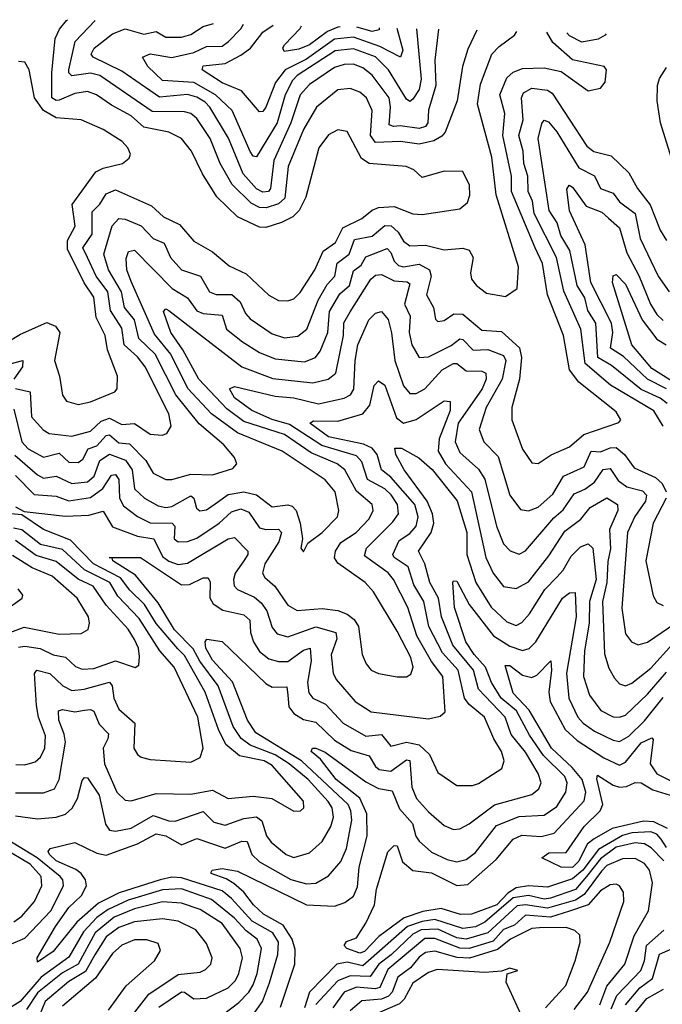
# Model space of a CAD drawing. Extents: x 1552033 to 1694788, y 811965 to 917215.
# Tile 380 of 632: x 1622258 to 1624312, y 912846 to 915995. Entities that reach past the tile are written whole.
import ezdxf

# ---------------------------------------------------------------- set-up
doc = ezdxf.new("R2010")
doc.units = 0

msp = doc.modelspace()

# ---------------------------------------------------------------- linework, layer by layer
at = {"layer": '0CON20XD'}
for points in [[(1622245.2, 914815.2), (1622291.9, 914805), (1622296.1, 914725), (1622332.9, 914682.9), (1622352.1, 914672.1), (1622425, 914663.1), (1622485, 914678.8), (1622519.3, 914710.7), (1622545, 914720.6), (1622585, 914700.2), (1622625, 914703.8), (1622675, 914669.4), (1622713.4, 914666.6), (1622728.2, 914671.8), (1622742.5, 914695), (1622735.2, 914735), (1622659.5, 914885), (1622635, 914917), (1622592.8, 914955), (1622585, 915008.7), (1622548.1, 915065), (1622539.6, 915125), (1622502.5, 915175), (1622474.9, 915234.9), (1622460.5, 915265), (1622490.4, 915309.6), (1622489.8, 915380.2), (1622514.4, 915405), (1622535, 915438.4), (1622565, 915450.4), (1622679.5, 915399.5), (1622717.7, 915365), (1622769.5, 915339.5), (1622815, 915286.6), (1622875, 915252.7), (1622928, 915208), (1622982.2, 915182.2), (1623055, 915114.1), (1623085, 915096.6), (1623115, 915095.9), (1623135, 915101.8), (1623155, 915122.7), (1623201.9, 915195), (1623228.3, 915255), (1623267.8, 915282.2), (1623291.1, 915328.9), (1623351.3, 915358.7), (1623385, 915386.2), (1623405, 915394), (1623455, 915397.1), (1623515, 915374.1), (1623545, 915371.5), (1623665, 915389.6), (1623689.5, 915410.5), (1623696.5, 915433.5), (1623696, 915466), (1623675, 915509.4), (1623615, 915510.6), (1623545, 915490.7), (1623517.5, 915515), (1623493.8, 915525), (1623375, 915534.6), (1623350.9, 915550.9), (1623305, 915637.5), (1623275, 915642.9), (1623245, 915626.7), (1623214.1, 915585), (1623172.5, 915427.5), (1623151.3, 915385), (1623130.8, 915365), (1623095, 915346.1), (1623045, 915330.8), (1623025, 915331.1), (1622954.9, 915364.9), (1622888.8, 915428.8), (1622842.1, 915502.1), (1622807.4, 915575), (1622775, 915614.7), (1622734.8, 915634.8), (1622655, 915651.4), (1622615, 915687.4), (1622551.6, 915721.6), (1622503.9, 915755), (1622475, 915765.2), (1622435, 915758.9), (1622385, 915737.7), (1622375, 915736.3), (1622361.5, 915745), (1622360.6, 915825), (1622371.7, 915935), (1622385.2, 915965), (1622407.7, 915992.3), (1622411.1, 915994.9)], [(1623719.6, 915960.9), (1623690.6, 915900.6), (1623673.5, 915845), (1623656.1, 915735), (1623618, 915635), (1623608, 915622), (1623582.3, 915607.7), (1623535, 915596.4), (1623475, 915605.7), (1623395, 915602.6), (1623379.3, 915625), (1623384.8, 915705), (1623366.4, 915745), (1623345, 915763.2), (1623315, 915774.8), (1623275, 915770.5), (1623206.7, 915715), (1623165, 915643.9), (1623116.7, 915525), (1623105.5, 915424.5), (1623085, 915406.5), (1623046.6, 915393.4), (1623025, 915393.9), (1622998.1, 915408.1), (1622937.4, 915467.4), (1622899.4, 915535), (1622867.2, 915615), (1622825, 915678.6), (1622805, 915694.8), (1622785, 915700.3), (1622681.7, 915701.7), (1622515, 915816), (1622485, 915823.9), (1622425, 915815.3), (1622415.8, 915825), (1622415.5, 915835), (1622435.6, 915925), (1622499.4, 915992.6)], [(1623596.4, 915964.1), (1623585.4, 915865), (1623588.6, 915785), (1623565, 915705.6), (1623562.9, 915665), (1623555, 915653.4), (1623535, 915647), (1623474.4, 915655.6), (1623453.4, 915653.4), (1623439.1, 915659.1), (1623443.8, 915715), (1623439.7, 915745), (1623385, 915817.9), (1623355, 915840.6), (1623325, 915852.9), (1623295, 915851.8), (1623265, 915842), (1623185, 915787.9), (1623155.1, 915754.9), (1623125.1, 915664.9), (1623070.9, 915545), (1623059.5, 915455), (1623053.5, 915445), (1623035, 915443), (1623015, 915454.1), (1622972.4, 915502.4), (1622925.7, 915615.7), (1622866, 915715), (1622850.9, 915730.9), (1622825, 915747.5), (1622795, 915755.3), (1622705, 915747), (1622585, 915830.7), (1622493.3, 915875), (1622486.3, 915885), (1622496.3, 915903.7), (1622555, 915949.3), (1622595, 915965.6), (1622655, 915948.6), (1622695, 915957), (1622725, 915938.8), (1622775, 915939), (1622805, 915947.7), (1622845, 915973.6), (1622877.6, 915982.8)], [(1623526.3, 915965.9), (1623541.2, 915805), (1623535, 915771.8), (1623515, 915740.4), (1623505, 915733.8), (1623495, 915740.5), (1623437.4, 915835), (1623395, 915876.3), (1623325, 915901.2), (1623267.1, 915895), (1623145, 915816.3), (1623130, 915800), (1623107, 915755), (1623081.3, 915665), (1623015, 915556), (1623005, 915558.9), (1622995, 915573.1), (1622937.3, 915705), (1622883.9, 915755), (1622815, 915794.3), (1622715, 915800.9), (1622667.7, 915845), (1622651.1, 915875), (1622675, 915885.2), (1622745, 915874), (1622815, 915889.5), (1622855, 915908.7), (1622905, 915910.6), (1622926.2, 915925), (1622964.6, 915965.4), (1622973.6, 915980.3)], [(1622239.6, 914749.6), (1622265.2, 914645), (1622285, 914623), (1622335, 914596.1), (1622385, 914608.7), (1622415, 914580.2), (1622445, 914579.1), (1622460, 914590), (1622477.1, 914622.9), (1622505, 914632.5), (1622535, 914665.5), (1622545, 914667.7), (1622575, 914641.8), (1622609.1, 914639.1), (1622661, 914585), (1622685, 914545.3), (1622725, 914524.1), (1622745, 914524.2), (1622805, 914541.2), (1622875, 914540), (1622940, 914560), (1622951.9, 914575), (1622944.4, 914595), (1622910.7, 914635), (1622832.2, 914702.2), (1622756.9, 914795), (1622691.5, 914925), (1622639.4, 914975), (1622624.9, 915035), (1622593.1, 915075), (1622583.3, 915125), (1622542.4, 915195), (1622527.5, 915245), (1622554, 915336), (1622575, 915359.2), (1622595, 915357.4), (1622646.2, 915336.2), (1622685, 915295.2), (1622720, 915280), (1622740.2, 915235), (1622775, 915195.4), (1622835.8, 915175), (1622865, 915124.7), (1622886.1, 915116.1), (1622936.2, 915116.2), (1622962.6, 915092.6), (1622980, 915055), (1622995, 915038.1), (1623065, 914990.2), (1623105, 914978), (1623147.3, 914982.7), (1623176.2, 915005), (1623211.8, 915098.2), (1623241.4, 915148.6), (1623265.2, 915175), (1623273.5, 915216.5), (1623311.5, 915245), (1623328.5, 915291.5), (1623385, 915302.8), (1623425, 915336.5), (1623445.3, 915335.3), (1623467.7, 915315), (1623485, 915286.4), (1623505, 915271.7), (1623555, 915273.9), (1623615, 915259), (1623675, 915264.1), (1623695, 915257.9), (1623707.3, 915235), (1623699.3, 915185), (1623702.7, 915165), (1623717.8, 915145), (1623749.9, 915119.9), (1623810.7, 915109.3), (1623848, 915135), (1623852.8, 915205), (1623781.6, 915435), (1623767.1, 915555), (1623721.2, 915725), (1623731.3, 915788.7), (1623767.3, 915885), (1623790.4, 915909.6), (1623840, 915945), (1623847, 915957.5)], [(1622242.9, 914602.9), (1622315, 914539), (1622335, 914528.5), (1622375, 914535.2), (1622425, 914512.2), (1622475, 914517), (1622496.6, 914535), (1622514, 914585), (1622545, 914605.1), (1622596.1, 914586.1), (1622617.9, 914555), (1622625.7, 914495), (1622656.9, 914465), (1622700.9, 914440.9), (1622725, 914434.8), (1622745, 914438.1), (1622805, 914472.4), (1622815, 914465.4), (1622823.3, 914433.3), (1622833.9, 914423.9), (1622855, 914427.8), (1622883.2, 914446.8), (1622925, 914476.7), (1622975, 914485.4), (1623015.1, 914475.1), (1623065, 914437.4), (1623115, 914443.2), (1623129.6, 914439.6), (1623142.4, 914425), (1623154.5, 914385), (1623162.2, 914335), (1623156.7, 914305), (1623165, 914293.8), (1623179.2, 914320.8), (1623225, 914355.4), (1623273.8, 914405), (1623278, 914425), (1623266.8, 914485), (1623235, 914523.7), (1623097.2, 914615), (1622955, 914673.6), (1622871.3, 914735), (1622795.7, 914815.7), (1622741.5, 914925), (1622689.4, 914989.4), (1622615, 915157.4), (1622600.5, 915195), (1622598.3, 915231.7), (1622606, 915254), (1622625, 915258.3), (1622746, 915135), (1622795.1, 915105.1), (1622825, 915064.4), (1622845, 915054.9), (1622905, 915050), (1622919.6, 915005), (1622970.7, 914965), (1623025, 914930.9), (1623075, 914910), (1623168.8, 914901.2), (1623203.8, 914915), (1623219.1, 914935), (1623242.9, 914995), (1623248.3, 915061.7), (1623281.3, 915118.7), (1623312.3, 915145), (1623325, 915192.3), (1623349.7, 915210.3), (1623365, 915236.7), (1623433.3, 915263.3), (1623445, 915250.9), (1623455, 915223.1), (1623469.2, 915209.2), (1623485, 915204.9), (1623535, 915212.8), (1623568.2, 915195), (1623573.7, 915175), (1623558.4, 915115), (1623580.7, 915075), (1623587.1, 915037.1), (1623595, 915030), (1623615, 915033.1), (1623645.9, 915054.1), (1623675, 915053.5), (1623735, 915001.6), (1623797.9, 914997.9), (1623856.1, 914946.1), (1623862.5, 914915), (1623856.1, 914845), (1623831.6, 914755), (1623831.4, 914715), (1623865, 914621.1), (1623895, 914578.1), (1623915, 914575.5), (1623956.5, 914603.5), (1624015, 914629.1), (1624061.4, 914668.6), (1624173.5, 914706.5), (1624180, 914715), (1624165, 914740.9), (1624045, 914835.7), (1624015.2, 914875), (1623996.6, 914985), (1623945.5, 915115), (1623929.3, 915215), (1623905.7, 915265), (1623829.8, 915445), (1623830.5, 915495), (1623802.4, 915625), (1623809, 915695), (1623792.9, 915755), (1623815, 915809), (1623835, 915827), (1623865, 915839.2), (1623935, 915840.9), (1623989.4, 915829.4), (1624075, 915767.1), (1624114.2, 915775.8), (1624130, 915795), (1624133.8, 915835), (1624126.7, 915845), (1624025, 915866.6), (1623962, 915922), (1623942.8, 915955.1)], [(1623463.9, 915967.5), (1623482.5, 915897.5), (1623475.2, 915874.8), (1623409, 915909), (1623325, 915938.8), (1623265, 915932.5), (1623175, 915869.2), (1623106.3, 915835), (1623075.9, 915794.1), (1623045, 915715.4), (1623035, 915701.5), (1623025, 915700), (1622967.6, 915767.6), (1622905, 915793.1), (1622841.2, 915835), (1622845, 915846.9), (1622915, 915854.9), (1622965, 915881.9), (1622996, 915904), (1623035.4, 915954.6), (1623068.9, 915977.8)], [(1623282.7, 915972.2), (1623275, 915971.2), (1623242.4, 915957.6), (1623185, 915914.2), (1623150.2, 915900.2), (1623103.5, 915893.5), (1623099.2, 915905), (1623104.2, 915915), (1623155, 915966.5), (1623158.6, 915975.5)], [(1623406.8, 915969), (1623407.1, 915962.9), (1623385, 915957.6), (1623335.8, 915970.8)], [(1624132.9, 915950.1), (1624130, 915945), (1624107.5, 915932.5), (1624055, 915923.1), (1624015, 915943.5), (1624007.5, 915953.4)], [(1622445, 914764.7), (1622485, 914773.3), (1622562, 914805), (1622570, 914815), (1622571.5, 914855), (1622539.3, 914939.3), (1622531.6, 914985), (1622502.6, 915042.6), (1622495, 915107.3), (1622464, 915154), (1622411.1, 915261.1), (1622411.2, 915288.8), (1622435.8, 915335), (1622426.3, 915403.7), (1622502.1, 915507.9), (1622525, 915520.2), (1622586.7, 915535), (1622607.9, 915552.1), (1622612.5, 915565), (1622604.4, 915585), (1622585.5, 915605), (1622525, 915644.1), (1622455, 915674.2), (1622375, 915681.5), (1622334.1, 915704.1), (1622305.5, 915745), (1622288.8, 915835), (1622275, 915858.8), (1622255, 915861.4)], [(1624351.5, 915521.5), (1624306.8, 915665), (1624296, 915735), (1624296.5, 915785), (1624302.8, 915807.2), (1624325, 915842.4)], [(1624314.9, 914694.9), (1624284.5, 914744.5), (1624146.5, 914826.5), (1624065.7, 914895), (1624051.5, 915005), (1623997, 915127), (1623974.4, 915235), (1623902.9, 915375), (1623897.6, 915415), (1623883.2, 915445), (1623882.3, 915495), (1623869.1, 915535), (1623866.9, 915575), (1623853.6, 915625), (1623867.1, 915675), (1623862.3, 915745), (1623869, 915761), (1623895, 915776.2), (1623945, 915769.5), (1623960.4, 915760.4), (1624070.4, 915590.4), (1624093, 915573), (1624149.1, 915559.1), (1624205.2, 915505.2), (1624232.4, 915455), (1624273.4, 915403.4), (1624305, 915321.5), (1624325, 915288.9)], [(1624327.9, 914767.9), (1624304.8, 914785), (1624245, 914812.1), (1624149.4, 914889.4), (1624106, 914915), (1624099.7, 915025), (1624073.7, 915065), (1624064.1, 915105), (1624039.9, 915145), (1624016.9, 915256.9), (1623988.1, 915305), (1623976.5, 915345), (1623950.9, 915385), (1623915.2, 915615), (1623926.6, 915663.4), (1623935, 915673.6), (1623947.9, 915667.9), (1623975, 915636.6), (1624045, 915521.3), (1624095, 915495.8), (1624114.6, 915454.6), (1624155, 915440.4), (1624175, 915412.6), (1624225, 915375.2), (1624240.9, 915295), (1624299, 915175), (1624334, 915125)], [(1624325, 914814.7), (1624265, 914844.9), (1624187.9, 914917.9), (1624146.2, 914945), (1624154.2, 914995), (1624149.2, 915025), (1624084.2, 915155), (1624065.1, 915275.1), (1624015, 915383.5), (1624006.5, 915453.5), (1624014.6, 915465.4), (1624025, 915459.2), (1624069, 915399), (1624119, 915379), (1624139.9, 915359.9), (1624175, 915329.1), (1624198.9, 915248.9), (1624237.3, 915177.3), (1624274.6, 915085), (1624295, 915052.6), (1624315, 915032.8)], [(1622245, 914537.4), (1622305, 914476.8), (1622375, 914471.7), (1622415, 914456.6), (1622485, 914466.7), (1622524.6, 914495.4), (1622551.7, 914538.3), (1622565, 914540.5), (1622574.8, 914525), (1622577.2, 914465), (1622590.5, 914440.5), (1622635, 914406.6), (1622675, 914385.8), (1622746.1, 914385), (1622754.1, 914375), (1622752.5, 914335), (1622765, 914325.7), (1622795, 914325.9), (1622825, 914337.5), (1622895.5, 914384.5), (1622935, 914421.2), (1622965, 914431.3), (1622990.6, 914420.6), (1623025, 914370), (1623045, 914364.2), (1623085, 914366.2), (1623095.6, 914355), (1623086.9, 914325), (1623042.1, 914255), (1623034.7, 914225), (1623041.4, 914211.4), (1623073.5, 914183.5), (1623115, 914122.8), (1623145.6, 914105.6), (1623225, 914111.9), (1623275, 914105.2), (1623305, 914093.5), (1623326.8, 914076.8), (1623341.1, 914055), (1623352.8, 913965), (1623365.4, 913935), (1623381.5, 913915), (1623405, 913903.9), (1623465, 913893.3), (1623495, 913893.8), (1623508.2, 913901.8), (1623515.8, 913924.2), (1623508, 913955), (1623465, 914039.3), (1623389.2, 914165), (1623362.7, 914195), (1623275, 914257.4), (1623264.1, 914274.1), (1623268.1, 914295), (1623285, 914323.5), (1623333.9, 914355), (1623375, 914398.6), (1623388.3, 914425), (1623385.3, 914445), (1623335, 914487), (1623297.6, 914555), (1623272.5, 914575), (1623190.1, 914610.1), (1623105, 914668), (1622975, 914709.9), (1622920.2, 914750.2), (1622830.5, 914845), (1622779.6, 914939.6), (1622740.9, 914995), (1622717.8, 915062.2), (1622725, 915070.4), (1622735, 915064.7), (1622968.8, 914885), (1623067.3, 914847.3), (1623195, 914833.4), (1623244.5, 914845.5), (1623268.4, 914865), (1623292.9, 914985), (1623294.6, 915025.4), (1623315, 915060.3), (1623380.2, 915165), (1623395, 915178.4), (1623415, 915179.6), (1623455, 915159.4), (1623496.4, 915156.4), (1623505, 915150.6), (1623488.3, 915085), (1623506.7, 915046.7), (1623503.1, 914995), (1623511.1, 914955), (1623535, 914914.7), (1623565, 914917), (1623636.8, 914953.2), (1623665, 914974), (1623675, 914972.8), (1623707.8, 914937.8), (1623755, 914939.8), (1623805, 914921), (1623811.6, 914905), (1623799.8, 914845), (1623749.5, 914755), (1623726.7, 914685), (1623741.4, 914645), (1623787.8, 914597.8), (1623825, 914474.5), (1623859.2, 914429.2), (1623885, 914424.1), (1623915, 914436.4), (1623962.5, 914477.5), (1623996, 914535), (1624062.7, 914565), (1624085, 914615.7), (1624115, 914613.2), (1624145, 914625.6), (1624165, 914626.8), (1624190.8, 914605), (1624222.3, 914562.3), (1624290.7, 914530.7), (1624311.8, 914511.8), (1624324.8, 914485)], [(1624365, 914824.7), (1624279.1, 914879.1), (1624214.8, 914955), (1624153.4, 915155), (1624155, 915176), (1624165, 915180.4), (1624195, 915148.9), (1624247.8, 915035), (1624295, 914973.6), (1624324.6, 914955)], [(1622245, 914437.1), (1622272.4, 914422.4), (1622405, 914407.7), (1622479, 914411), (1622525, 914423.4), (1622555, 914373.2), (1622635, 914343.1), (1622686.6, 914335), (1622715, 914278.3), (1622735, 914263.5), (1622765, 914252.9), (1622795, 914257.3), (1622925, 914334.8), (1622945, 914338.7), (1622987.3, 914295), (1622987.7, 914285), (1622974.4, 914265), (1622947.5, 914225), (1622941.7, 914205), (1622944.3, 914185), (1622955, 914172.4), (1623008.3, 914148.3), (1623030.5, 914130.5), (1623048, 914105), (1623065, 914051.5), (1623080.8, 914030.8), (1623115, 914021.7), (1623205, 914053.1), (1623268.6, 914035), (1623271.4, 914015), (1623253.5, 913963.5), (1623260.5, 913905), (1623270, 913885), (1623330.7, 913815), (1623381.5, 913781.5), (1623565, 913759.7), (1623601.9, 913768.1), (1623618.2, 913781.8), (1623611.2, 913895), (1623575, 913942.7), (1623527.7, 914025), (1623499.2, 914115), (1623453.3, 914205), (1623435.7, 914225.7), (1623360, 914280), (1623367.1, 914305), (1623450.9, 914389.1), (1623468.8, 914415), (1623465.8, 914445), (1623445.1, 914475.1), (1623425, 914495.1), (1623370.2, 914525), (1623351.6, 914581.6), (1623335, 914600.2), (1623223.6, 914633.6), (1623120.4, 914700.4), (1623065, 914716.6), (1623000.3, 914745), (1622945, 914786.1), (1622929.1, 914815), (1622945, 914821.7), (1623075, 914790.7), (1623135, 914785.7), (1623213.4, 914766.6), (1623295, 914784.4), (1623315.1, 914794.9), (1623326.6, 914813.4), (1623330.5, 914905), (1623339.2, 914955), (1623373.8, 915035), (1623395, 915056.2), (1623415, 915061.5), (1623436, 915036), (1623446.6, 914993.4), (1623457, 914905), (1623485, 914824.5), (1623505, 914799.4), (1623525, 914799.1), (1623552.9, 914815), (1623608.3, 914875), (1623645, 914895.9), (1623655.2, 914895.2), (1623685, 914872.1), (1623735, 914871.4), (1623748.1, 914865), (1623749.7, 914845), (1623736.7, 914815), (1623660, 914705), (1623650, 914645), (1623665, 914610.8), (1623725, 914557.5), (1623745, 914526.1), (1623781.8, 914375), (1623805, 914319.1), (1623826.2, 914296.2), (1623855, 914286.1), (1623875, 914296.2), (1623965, 914402.4), (1623995, 914427.6), (1624030.8, 914479.2), (1624065, 914493.4), (1624095, 914515.9), (1624123.1, 914556.9), (1624145, 914559.4), (1624171.3, 914521.3), (1624198.5, 914501.5), (1624248.4, 914488.4), (1624261.8, 914475), (1624258.3, 914455), (1624224, 914406), (1624200.5, 914355), (1624183.2, 914113.2), (1624195, 914031.4), (1624213.5, 914005), (1624235, 913996.1), (1624265, 914004.2), (1624355, 914065.9)], [(1622215, 914961.1), (1622261, 914989), (1622345, 915027.1), (1622373.1, 915015), (1622386.4, 914995), (1622369.2, 914905), (1622385.4, 914855), (1622394.7, 914794.7), (1622408, 914775), (1622445, 914764.7)], [(1622215, 914891.6), (1622268, 914905), (1622267.1, 914885), (1622239.8, 914845)], [(1622245, 913449.1), (1622315, 913439.1), (1622375, 913445.2), (1622405, 913454.8), (1622426.4, 913473.6), (1622443.3, 913505), (1622458.4, 913561.6), (1622465, 913571.4), (1622475, 913571.1), (1622512.3, 913515), (1622532.3, 913422.3), (1622545, 913403.3), (1622565, 913400.6), (1622615, 913409.3), (1622685, 913450), (1622735, 913432.7), (1622755, 913432), (1622845, 913463.3), (1622879.3, 913429.3), (1622915, 913419.5), (1622975, 913440.3), (1623015, 913446), (1623032.7, 913432.7), (1623047.3, 913385), (1623061.6, 913365), (1623110, 913325), (1623135, 913316.1), (1623185, 913330.7), (1623225, 913367.3), (1623252.7, 913415), (1623261, 913445), (1623257.3, 913475), (1623244.5, 913495), (1623180.8, 913565), (1623119.6, 913615), (1623075, 913644.2), (1622995.2, 913675.2), (1622966.1, 913696.1), (1622941.1, 913735), (1622893.2, 913865), (1622834.1, 913944.1), (1622813.1, 913983.1), (1622753.5, 914043.5), (1622700.7, 914130.7), (1622628.9, 914218.9), (1622556.2, 914265), (1622553.8, 914273.8), (1622544, 914275), (1622645, 914274.8), (1622775, 914187.9), (1622801.2, 914188.8), (1622845, 914210), (1622860.4, 914210.4), (1622866.7, 914196.7), (1622866.3, 914146.3), (1622876.5, 914126.5), (1622907.3, 914107.3), (1622975, 914092.2), (1622994.3, 914075), (1622995.6, 914035), (1623005.5, 914005), (1623025.2, 913975), (1623055, 913951.3), (1623085, 913942.9), (1623115, 913942.8), (1623165, 913979.1), (1623186.4, 913985), (1623190, 913945), (1623177.7, 913875), (1623182.7, 913842.7), (1623195.4, 913825), (1623235.8, 913805.8), (1623292.5, 913745), (1623365, 913703.8), (1623415, 913709.6), (1623445, 913671.9), (1623495, 913684.6), (1623535, 913676.5), (1623568.3, 913645), (1623595, 913587.5), (1623655.6, 913545.6), (1623705, 913546.5), (1623725, 913552.7), (1623799.7, 913600.3), (1623807.1, 913625), (1623798.1, 913655), (1623773.6, 913695), (1623744, 913765), (1623694.9, 913804.9), (1623680.4, 913825), (1623659.3, 913915), (1623609.9, 913969.9), (1623565.9, 914055), (1623550, 914135), (1623518, 914188), (1623500, 914245), (1623455.3, 914275), (1623450.4, 914285), (1623470.9, 914329.1), (1623505, 914351.6), (1623525.2, 914375), (1623532, 914405), (1623520.8, 914445), (1623445, 914531.7), (1623414.8, 914555), (1623400.3, 914605), (1623384.7, 914624.7), (1623357.1, 914637.1), (1623245, 914661), (1623185.5, 914705), (1623197.6, 914712.4), (1623275, 914710.9), (1623355, 914734.3), (1623377.7, 914762.3), (1623391.5, 914825), (1623405, 914840), (1623425, 914826.7), (1623462.2, 914722.2), (1623485, 914705.2), (1623525, 914716), (1623615, 914776), (1623634.5, 914774.5), (1623634.3, 914745), (1623598.6, 914655), (1623595.9, 914615), (1623619.3, 914575), (1623702, 914485), (1623748.6, 914275), (1623772, 914225), (1623805, 914182.6), (1623845, 914175.8), (1623885, 914197.5), (1623949.3, 914280.7), (1624000.4, 914359.6), (1624052.2, 914397.8), (1624081.6, 914435), (1624135, 914466.1), (1624168.4, 914445), (1624170.5, 914425), (1624143.7, 914365), (1624147, 914303), (1624137.8, 914262.2), (1624134.5, 914195), (1624120.9, 914135), (1624126.9, 913966.9)], [(1623005.9, 912815), (1623034.5, 912855), (1623056.8, 912915), (1623083.8, 913006.2), (1623085.4, 913045), (1623067.6, 913075), (1623001.8, 913111.8), (1622934.9, 913185), (1622905, 913208.9), (1622775, 913250.9), (1622745, 913253.3), (1622707.1, 913245), (1622576.7, 913203.3), (1622510.6, 913169.4), (1622441.1, 913108.9), (1622365, 913015.4), (1622315, 912980.8), (1622314.6, 912995), (1622373.3, 913095), (1622415, 913155.6), (1622455.6, 913194.4), (1622471.7, 913225), (1622468.6, 913245), (1622454.4, 913265), (1622438, 913278), (1622374.8, 913305), (1622353.8, 913325), (1622349.5, 913335), (1622355.6, 913344.4), (1622435, 913363.5), (1622505, 913330), (1622535, 913323.1), (1622635, 913359.6), (1622695, 913391.4), (1622725.6, 913385.6), (1622775, 913356.8), (1622825, 913377), (1622915, 913345.9), (1622968.6, 913368.6), (1622985, 913367.3), (1623000.4, 913325), (1623025, 913301.7), (1623125, 913245.5), (1623175, 913231.6), (1623205, 913234.3), (1623245, 913257.3), (1623285, 913303.3), (1623303.2, 913345), (1623320.4, 913435), (1623317.1, 913465), (1623307.9, 913485), (1623159.2, 913625), (1623013.4, 913715), (1622986, 913755), (1622938.1, 913878.1), (1622875, 913946.5), (1622853.7, 913985), (1622850.8, 914005), (1622856.4, 914013.6), (1622905, 914007.1), (1623045, 913872), (1623065, 913860.7), (1623112, 913862), (1623115.4, 913834.6), (1623118, 913798), (1623135, 913776.8), (1623165, 913757.3), (1623205, 913748.2), (1623265, 913690.8), (1623317.8, 913657.8), (1623375, 913641.2), (1623395, 913606.9), (1623407.3, 913597.3), (1623445, 913591.7), (1623495, 913627.7), (1623505, 913625.7), (1623511.3, 913541.3), (1623526.3, 913505), (1623565, 913461.6), (1623615, 913418.4), (1623645, 913405.3), (1623665, 913407.5), (1623695, 913423.3), (1623775.9, 913484.1), (1623895, 913517.5), (1623917.3, 913535), (1623924.7, 913555), (1623915.7, 913585), (1623875, 913652.5), (1623829.4, 913709.4), (1623809.7, 913765), (1623724.2, 913854.2), (1623708.5, 913915), (1623642.5, 913995), (1623606.4, 914085), (1623596.5, 914145), (1623569.3, 914195), (1623552.8, 914255), (1623532.4, 914295), (1623573, 914355), (1623581.5, 914385), (1623577.8, 914415), (1623560.6, 914455), (1623487, 914555), (1623460, 914605), (1623457.5, 914625), (1623478.6, 914625), (1623533.6, 914593.6), (1623576.7, 914556.7), (1623656.1, 914456.1), (1623687.5, 914355), (1623687.6, 914285), (1623716.1, 914195), (1623765, 914116.8), (1623815, 914069.3), (1623845, 914058.1), (1623862.7, 914067.3), (1623888.1, 914095), (1623936.7, 914173.3), (1623975, 914212.8), (1623995.2, 914235), (1624020.7, 914279.3), (1624050.6, 914309.4), (1624075, 914319.2), (1624090.4, 914305), (1624100.3, 914205), (1624078.9, 914135), (1624077.9, 914065), (1624063.4, 913976.6), (1624060, 913895), (1624079.6, 913835), (1624115.7, 913785.7), (1624155, 913766.1), (1624175, 913764.4), (1624195, 913771.2), (1624265, 913838.5), (1624325, 913908.3)], [(1624324.4, 914465), (1624283.1, 914385), (1624259.3, 914265), (1624282.6, 914152.6), (1624295, 914131.1), (1624315, 914121.2)], [(1622245, 913523.2), (1622335, 913523), (1622369.2, 913535), (1622384.5, 913565.5), (1622404.3, 913685), (1622400.7, 913710.7), (1622383.2, 913755), (1622382.1, 913785), (1622395, 913789.4), (1622435, 913782.2), (1622465, 913787.3), (1622485, 913789.2), (1622495, 913783.8), (1622512.5, 913742.5), (1622541.7, 913711.7), (1622540.6, 913695), (1622525.5, 913665), (1622529.1, 913615), (1622569, 913525), (1622595, 913499.3), (1622615, 913496.9), (1622695, 913520.2), (1622805, 913518.5), (1622875, 913530.7), (1622925, 913504.7), (1623005, 913512.2), (1623064.4, 913504.4), (1623135, 913464.4), (1623155.4, 913464.6), (1623166.2, 913475), (1623165, 913495.6), (1623065, 913610.4), (1623040, 913625), (1622961.2, 913641.2), (1622917.6, 913677.6), (1622893.6, 913725), (1622851.6, 913845), (1622785, 913961.7), (1622763.4, 913983.4), (1622694.6, 914064.6), (1622657.7, 914125), (1622610.7, 914170.7), (1622580.4, 914210.4), (1622493.9, 914255), (1622421.1, 914331.1), (1622335, 914364.8), (1622265, 914411.8), (1622230, 914415)], [(1622246.5, 913613.5), (1622275, 913612.5), (1622308.1, 913621.9), (1622325, 913637.1), (1622338.5, 913665), (1622341.4, 913705), (1622318.1, 913765), (1622312.1, 913802.1), (1622305.9, 913904.1), (1622313.1, 913915), (1622355, 913904.3), (1622396.7, 913865), (1622425, 913850.3), (1622464.5, 913854.5), (1622545, 913876.9), (1622554, 913865), (1622558.8, 913825), (1622575, 913790.4), (1622625.9, 913745.9), (1622622.9, 913665), (1622634.4, 913645), (1622646.9, 913636.9), (1622675, 913629.2), (1622805, 913620.8), (1622834.7, 913635.3), (1622844.6, 913665), (1622828.1, 913765), (1622752.6, 913925), (1622706.7, 913976.7), (1622639.7, 914079.7), (1622571.6, 914151.6), (1622547, 914195), (1622465.9, 914235.9), (1622395, 914300.3), (1622325, 914317.1), (1622265, 914363.9), (1622239.1, 914369.1)], [(1622255, 913988), (1622275, 913991.6), (1622323.7, 913983.7), (1622365, 913964.3), (1622405, 913956), (1622437.1, 913927.1), (1622458, 913918), (1622495, 913919.8), (1622565, 913945.2), (1622626.9, 913923.1), (1622639.4, 913930.6), (1622641.5, 913958.5), (1622637.7, 913985), (1622625, 914012.7), (1622605, 914045.7), (1622535, 914123.1), (1622493.2, 914183.2), (1622445, 914205.6), (1622375, 914262.4), (1622311.3, 914281.3), (1622245, 914329.5)], [(1622205, 914027.1), (1622272.3, 914052.3), (1622385, 914030.4), (1622455, 914032.1), (1622477.1, 914045), (1622481.9, 914065), (1622477.9, 914085), (1622442.5, 914145), (1622362.1, 914215), (1622298.1, 914241.9), (1622235, 914281.4)], [(1623092.2, 912837.8), (1623137.8, 912975), (1623138.7, 913021.3), (1623129.6, 913055), (1623100, 913100), (1623037.4, 913135), (1623005.2, 913165), (1622975.1, 913205.1), (1622942.3, 913232.3), (1622918.2, 913248.2), (1622870, 913265), (1622870.5, 913269.5), (1622873.3, 913275), (1622905, 913280.2), (1622955, 913272), (1623175, 913164.5), (1623265, 913160.8), (1623297.8, 913172.2), (1623325, 913192.1), (1623338.2, 913221.8), (1623342.8, 913285), (1623368.5, 913385), (1623368.2, 913455), (1623345.1, 913505.1), (1623269.8, 913565), (1623220.2, 913630.2), (1623189.5, 913655), (1623194.6, 913665.4), (1623204.5, 913665.5), (1623235, 913653.2), (1623365, 913557.8), (1623405, 913536.2), (1623448.9, 913528.9), (1623472, 913472), (1623513.8, 913425), (1623524.4, 913384.4), (1623535, 913368.4), (1623575, 913333), (1623625, 913309), (1623655, 913301.7), (1623685, 913309.8), (1623715, 913331.4), (1623781.9, 913418.1), (1623855, 913446.5), (1623935, 913451.5), (1623975, 913479.4), (1624004.1, 913525), (1624008.1, 913555), (1624000.6, 913575), (1623932.5, 913642.5), (1623887.4, 913707.4), (1623845.8, 913785), (1623797.5, 913825), (1623765.9, 913875), (1623746.7, 913925), (1623710.3, 913965), (1623684.4, 914005), (1623648.5, 914115), (1623642.7, 914195), (1623645, 914200.8), (1623655, 914199.4), (1623694.7, 914124.7), (1623773, 914025), (1623825, 913991.8), (1623865, 913977.9), (1623886.2, 913983.8), (1623908.1, 914005), (1623992.6, 914145), (1624015, 914162.5), (1624033.6, 914163.6), (1624036.8, 914085), (1624006.2, 913905), (1624013.1, 913825), (1624042.1, 913765), (1624059, 913745), (1624095, 913720.2), (1624155, 913690.6), (1624175, 913687.2), (1624205, 913703.4), (1624255, 913752.8), (1624315, 913827.3)], [(1622125, 914044.7), (1622265.8, 914145), (1622268.1, 914155), (1622253.5, 914175)], [(1624126.9, 913966.9), (1624140.9, 913920.9), (1624159, 913889), (1624175, 913870.8), (1624195, 913864.7), (1624215, 913873.2), (1624275, 913921), (1624345, 913998.4)], [(1624325, 913347.7), (1624308.2, 913375), (1624295, 913390.1), (1624275, 913397.5), (1624215, 913395.1), (1624185, 913386.7), (1624108, 913342), (1624057.9, 913275), (1624025, 913248), (1623945, 913221.1), (1623885, 913225.4), (1623845, 913218.4), (1623817.9, 913202.1), (1623783.1, 913165), (1623702.7, 913135), (1623666.9, 913133.1), (1623605, 913152.4), (1623546.7, 913143.3), (1623487.3, 913122.7), (1623406.4, 913063.6), (1623360, 913015), (1623345, 913009.8), (1623303.5, 913025), (1623295.6, 913035), (1623302.9, 913047.1), (1623335, 913058.6), (1623365, 913105.5), (1623391.9, 913165), (1623399.2, 913215), (1623435, 913333.8), (1623455, 913354), (1623465, 913353.3), (1623482.3, 913302.3), (1623515, 913274.6), (1623575, 913266.5), (1623655, 913226.7), (1623690.1, 913229.9), (1623780.7, 913309.3), (1623835, 913374.2), (1623863, 913387), (1623925, 913383.2), (1623966.1, 913393.9), (1624062.9, 913497.1), (1624068, 913525), (1624055.5, 913565), (1624023.7, 913603.7), (1623957.9, 913665), (1623887.1, 913787.1), (1623835, 913841.9), (1623810.4, 913929.6), (1623825, 913930.2), (1623865, 913899.4), (1623895, 913891.7), (1623911, 913899), (1623955.8, 913945), (1623958, 913915), (1623949, 913845), (1623953.2, 913815), (1624001.6, 913725), (1624040.4, 913690.4), (1624124.8, 913635), (1624175, 913610.7), (1624195, 913620.8), (1624245, 913683), (1624278.9, 913698.9), (1624283, 913693), (1624273.2, 913615), (1624295, 913583.2), (1624385, 913539.1)], [(1624329.1, 913409.1), (1624285, 913429.6), (1624252.3, 913432.3), (1624151.5, 913408.5), (1624093.9, 913376.1), (1624071.5, 913358.5), (1624045, 913304.4), (1624025, 913283.4), (1623988.9, 913285), (1623927.5, 913315), (1623949.5, 913330.5), (1624005, 913331.5), (1624062.3, 913415), (1624113.6, 913465), (1624121.6, 913485), (1624102.7, 913567.3), (1624105, 913578.8), (1624155, 913547.1), (1624175, 913541), (1624197.2, 913542.8), (1624225.3, 913555.3), (1624244.4, 913554.4), (1624281.9, 913531.9), (1624365, 913506.6)], [(1622225, 913037), (1622275, 913058.1), (1622358.1, 913145), (1622398.8, 913225), (1622396.6, 913245), (1622388, 913255), (1622314.2, 913315), (1622198.8, 913385)], [(1622240.2, 913109.8), (1622265, 913128.3), (1622305.6, 913175), (1622329.2, 913225), (1622327, 913255), (1622292.3, 913295), (1622206, 913346)], [(1624317.1, 913305), (1624276.3, 913346.3), (1624255, 913359.6), (1624225, 913362.8), (1624165, 913349.4), (1624115, 913311.6), (1624069.6, 913255), (1624035, 913213.8), (1623955, 913185.6), (1623935, 913182.9), (1623884.3, 913194.3), (1623835, 913186.6), (1623745, 913108.7), (1623715.3, 913094.7), (1623675, 913088.7), (1623585, 913117.5), (1623545, 913111.5), (1623497.9, 913095), (1623355, 912969.6), (1623305, 912981), (1623271.7, 912975), (1623184.9, 912885.1), (1623168.2, 912835)], [(1624112.3, 912845), (1624135, 912904.4), (1624192.7, 912975), (1624222.1, 913065), (1624267.7, 913145), (1624280.5, 913235), (1624271.6, 913275), (1624255, 913296.7), (1624225, 913312.8), (1624185, 913312), (1624135, 913289.8), (1624117.5, 913272.5), (1624062, 913198), (1624035, 913179.9), (1623945, 913153.4), (1623875, 913164.9), (1623848.3, 913161.7), (1623755, 913075.1), (1623685, 913054.8), (1623655, 913059.4), (1623595, 913087), (1623541.2, 913085), (1623515, 913070.9), (1623445.6, 913004.4), (1623406, 912975), (1623378.3, 912935), (1623315, 912937.2), (1623275, 912922), (1623205, 912845.5)], [(1622905, 912811.6), (1622958.3, 912851.7), (1622991.2, 912885), (1623005, 912909.1), (1623017.8, 912945), (1623031.3, 913025), (1623017, 913055), (1622981.7, 913081.7), (1622945, 913122.4), (1622871.4, 913181.4), (1622775, 913215.8), (1622715, 913212.6), (1622605, 913179.4), (1622540.9, 913149.1), (1622505, 913123.7), (1622462.3, 913077.7), (1622415, 912997.2), (1622326.9, 912933.1), (1622259.5, 912855), (1622182.3, 912807.7)], [(1624030.3, 912829.7), (1624072.6, 912885), (1624144.4, 913045), (1624188.9, 913175), (1624188.2, 913205), (1624175.3, 913225.3), (1624165, 913230.8), (1624145, 913228.9), (1624115, 913209.8), (1624075.4, 913164.6), (1624015, 913144.1), (1623954.5, 913125.5), (1623875, 913131.6), (1623840.2, 913099.8), (1623804.4, 913085.6), (1623771.7, 913048.3), (1623695, 913024.4), (1623665, 913025.8), (1623585, 913057.3), (1623553.5, 913056.5), (1623435, 912958.2), (1623409.7, 912900.3), (1623394, 912896), (1623335, 912900.8), (1623295, 912885.1), (1623259.2, 912835)], [(1622702.8, 912837.2), (1622775, 912886.2), (1622785.3, 912885.3), (1622815, 912864.2), (1622855, 912865.6), (1622925, 912899.6), (1622947.7, 912922.3), (1622959.2, 912945), (1622970.3, 912995), (1622963.2, 913025), (1622905.5, 913105), (1622835, 913150.1), (1622775, 913170.1), (1622715, 913174.4), (1622625, 913152.1), (1622560.8, 913125), (1622499.4, 913075), (1622445.3, 912974.7), (1622395, 912947.5), (1622315, 912882.7), (1622280.1, 912829.9)], [(1622548.9, 912721.1), (1622671.1, 912878.9), (1622765, 912941.6), (1622835, 912949.7), (1622852.7, 912957.3), (1622869.6, 912975), (1622873.9, 912995), (1622855, 913041.1), (1622821.1, 913085), (1622765, 913112.6), (1622715, 913119.3), (1622625, 913110.3), (1622575, 913091.8), (1622535, 913062.1), (1622498.2, 913005), (1622468.6, 912951.4), (1622415, 912919.5), (1622340.2, 912855), (1622321, 912809)], [(1623938.8, 912835), (1624003.3, 912906.7), (1624034, 912985), (1624049.8, 913045), (1624048, 913068), (1624032.5, 913082.5), (1624005, 913092.2), (1623919.5, 913090.5), (1623895, 913088.6), (1623827.4, 913055), (1623785, 913022), (1623696.3, 912993.7), (1623656.6, 912996.6), (1623585, 913016.3), (1623555, 913011.9), (1623535, 912997.4), (1623507, 912963), (1623467.1, 912932.9), (1623448.3, 912885), (1623437.2, 912872.8), (1623415, 912862.4), (1623352.1, 912857.9), (1623314.5, 912825.5)], [(1624148.5, 912831.5), (1624166.7, 912875), (1624244, 912955), (1624254.9, 912985), (1624261.6, 913035), (1624317, 913083)], [(1622542.6, 912827.4), (1622598.9, 912905), (1622689.6, 912985), (1622708.2, 913018.2), (1622701.1, 913041.1), (1622665, 913052.4), (1622625, 913052.4), (1622585, 913035.8), (1622555, 913009.3), (1622500.3, 912929.7), (1622395, 912840.2)], [(1624194.9, 912845), (1624240.5, 912899.5), (1624280.6, 912929.4), (1624303.2, 913006.8), (1624344.2, 913025)], [(1623859.5, 912815), (1623812.9, 912917.1), (1623816.2, 912943.8), (1623850, 912955), (1623825, 912962.5), (1623797.7, 912952.3), (1623745, 912948.5), (1623592.7, 912957.3), (1623565, 912947.8), (1623515, 912913.8), (1623487.2, 912862.8), (1623472, 912848), (1623395, 912815.2)], [(1624215, 912806.7), (1624262.6, 912865), (1624315.6, 912895)]]:
    msp.add_lwpolyline(points, dxfattribs=at)

doc.saveas('drawing.dxf')
